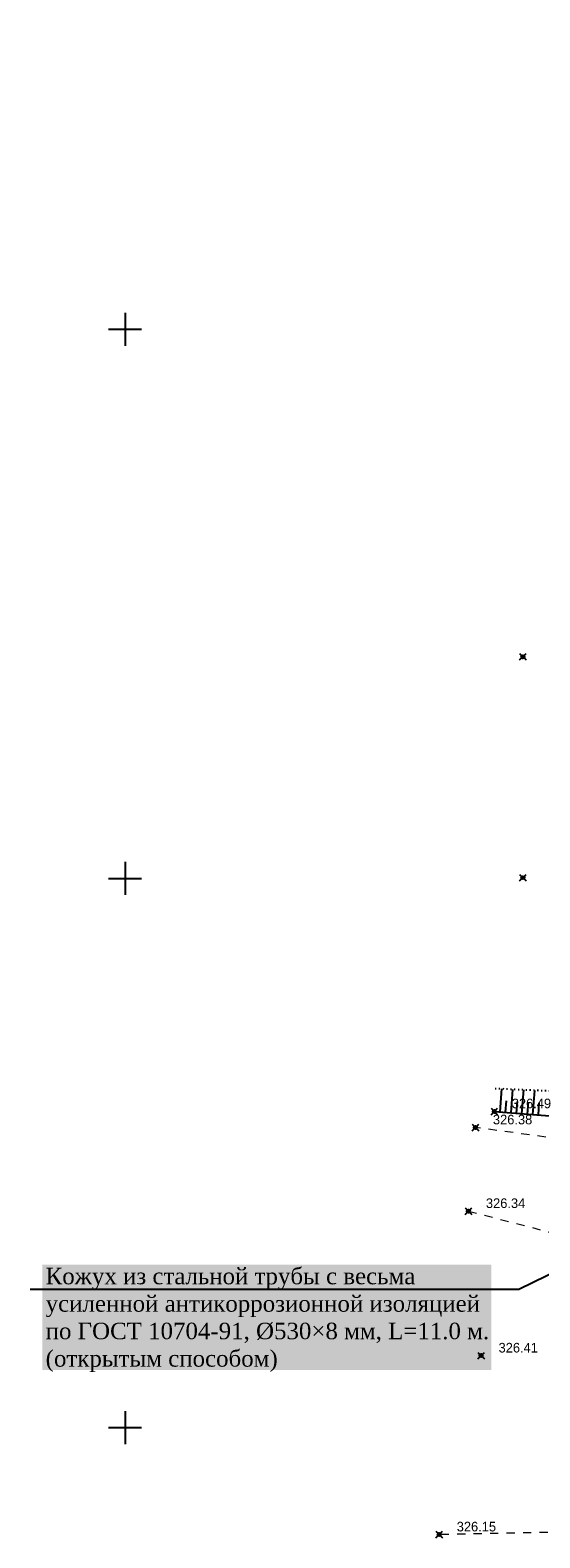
# Model space of a CAD drawing. Header units: metres. Extents: x 703769 to 722343, y 4313031 to 4317457.
# Tile 313 of 409: x 708170 to 708216, y 4315168 to 4315306. Entities that reach past the tile are written whole.
import ezdxf
from ezdxf import colors
from ezdxf.entities.mleader import LeaderData, LeaderLine
from ezdxf.math import Vec2, Vec3

# ---------------------------------------------------------------- set-up
doc = ezdxf.new("R2010")
doc.units = ezdxf.units.M
doc.header["$LTSCALE"] = 0.5
doc.header["$PDMODE"] = 35
doc.header["$PDSIZE"] = 0.3
doc.linetypes.add('Auto_Street_NotBorder_Line_m1', pattern=[3, 1.5, -1.5])
doc.linetypes.add('Контура низ откосов  Штриховая 0.1-0.5 - - - - - - -', pattern=[0.6, 0.1, -0.5])
for name, color, linetype in [('(001) Сетка', 92, 'Continuous'), ('(004) Точки рельефа', 7, 'Continuous'), ('(035) Откосы', 7, 'Continuous'), ('annotation', 251, 'Continuous')]:
    doc.layers.add(name, color=color, linetype=linetype)
doc.layers.add('AUTO#_ROADS_EXIST_L', color=7, linetype='Continuous', lineweight=15, true_color=0x000000)
doc.styles.add('D-431', font='txt')
doc.styles.get("Standard").update_dxf_attribs({"font": 'times.ttf'})

# ---------------------------------------------------------------- blocks, each defined once
blk = doc.blocks.new('Setka')
at = {"layer": '(001) Сетка'}
for p, q in [((0, 1.5), (0, -1.5)), ((-1.5, 0), (1.5, 0))]:
    blk.add_line(p, q, dxfattribs=at)

msp = doc.modelspace()

# ---------------------------------------------------------------- linework, layer by layer
at = {"layer": '(035) Откосы'}
for p, q in [((708212.722, 4315209.287, -0.295), (708212.555, 4315207.205, -0.295)), ((708213.136, 4315208.215, -0.295), (708213.052, 4315207.165, -0.295)), ((708213.718, 4315209.243, -0.295), (708213.548, 4315207.125, -0.295)), ((708214.13, 4315208.154, -0.295), (708214.045, 4315207.086, -0.295)), ((708214.714, 4315209.2, -0.295), (708214.542, 4315207.046, -0.295)), ((708215.125, 4315208.092, -0.295), (708215.038, 4315207.006, -0.295)), ((708215.71, 4315209.156, -0.295), (708215.535, 4315206.967, -0.295)), ((708216.119, 4315208.03, -0.295), (708216.031, 4315206.927, -0.295))]:
    msp.add_line(p, q, dxfattribs=at)
at = {"layer": '(035) Откосы', "linetype": 'Контура низ откосов  Штриховая 0.1-0.5 - - - - - - -', "elevation": -0.295}
msp.add_lwpolyline([(708239.279, 4315254.33), (708235.144, 4315255.403), (708231.086, 4315213.754), (708229.924, 4315210.703), (708227.953, 4315208.619), (708212.134, 4315209.313)], dxfattribs=at)
at = {"layer": '(035) Откосы', "elevation": -0.295, "flags": 128}
msp.add_lwpolyline([(708212.059, 4315207.245), (708224.812, 4315206.225), (708229.361, 4315206.225), (708232.762, 4315208.795), (708234.377, 4315212.703), (708239.279, 4315254.33)], dxfattribs=at)
at = {"color": 0, "linetype": 'ByBlock', "lineweight": -2, "transparency": 16777216}
for p in [(708214.651, 4315248.644, 326.973), (708214.651, 4315228.525, 326.667), (708212.059, 4315207.245, 326.492), (708210.343, 4315205.779, 326.379), (708209.706, 4315198.163, 326.336), (708210.856, 4315185.006, 326.406), (708207.051, 4315168.715, 326.154)]:
    msp.add_point(p, dxfattribs=at)
at = {"layer": 'AUTO#_ROADS_EXIST_L', "linetype": 'Auto_Street_NotBorder_Line_m1', "lineweight": 15, "elevation": -0.295, "flags": 128}
for points in [[(708231.316, 4315449.496), (708240.15, 4315448.706), (708249.965, 4315444.501), (708256.852, 4315440.887), (708259.136, 4315437.804), (708248.019, 4315306.624), (708242.597, 4315243.974), (708241.617, 4315231.042), (708239.263, 4315207.961), (708236.484, 4315204.492), (708231.96, 4315202.818), (708210.343, 4315205.779)], [(708209.706, 4315198.163), (708225.188, 4315194.16), (708237.391, 4315189.614), (708235.647, 4315172.514), (708235.609, 4315171.872), (708229.9, 4315171.137), (708224.898, 4315169.053), (708207.051, 4315168.715)]]:
    msp.add_lwpolyline(points, dxfattribs=at)

# ---------------------------------------------------------------- block references
at = {"layer": '(001) Сетка'}
for p in [(708178.465, 4315278.456), (708178.465, 4315228.456), (708178.465, 4315178.456)]:
    msp.add_blockref('Setka', p, dxfattribs=at)

# ---------------------------------------------------------------- texts
at = {"layer": '(004) Точки рельефа', "style": 'D-431'}
for s, p in [('326.49', (708213.645, 4315207.53, 326.492)), ('326.38', (708211.929, 4315206.064, 326.379)), ('326.34', (708211.292, 4315198.448, 326.336)), ('326.41', (708212.442, 4315185.291, 326.406)), ('326.15', (708208.637, 4315169.001, 326.154))]:
    msp.add_text(s, height=0.875, dxfattribs=at).set_placement(p)

# ---------------------------------------------------------------- next in the draw order: leaders
at = {"layer": 'annotation'}
ml = msp.add_multileader_mtext('Standard', dxfattribs=at)
ml.set_content('Кожух из стальной трубы с весьма усиленной антикоррозионной изоляцией по ГОСТ 10704-91, Ø530×8 мм, L=11.0 м.\\P(открытым способом)', color=256)
ml.set_leader_properties()
ml.build(insert=Vec2(0, 0))
ml.multileader.update_dxf_attribs({"text_right_attachment_type": 6, "dogleg_length": 0.36, "arrow_head_size": 1.5})
ctx = ml.context
ctx.base_point, ctx.char_height, ctx.arrow_head_size, ctx.landing_gap_size, ctx.plane_origin = Vec3(708169.747, 4315192.017), 1.5, 1.5, 1.5, Vec3(708302.411, 4315226.341)
ctx.right_attachment = 6
notes = []
notes.append((ctx, [(1, (1, 1, 0), (708214.286, 4315191.03), (-1, 0), 2.309, [(0, [(708225.956, 4315196.764)], 0, [])])]))
ctx.mtext.insert, ctx.mtext.width, ctx.mtext.defined_height, ctx.mtext.flow_direction = Vec3(708171.247, 4315193.003), 40.23624, 14.503, 5
ctx.mtext.has_bg_fill, ctx.mtext.bg_color, ctx.mtext.bg_scale_factor, ctx.mtext.bg_transparency, ctx.mtext.use_window_bg_color = 1, -1023409921, 1.2, 0, 0
for ctx, leaders in notes:
    for number, flags, end, landing, length, lines in leaders:
        leader = LeaderData()
        leader.index, (leader.has_last_leader_line, leader.has_dogleg_vector, leader.attachment_direction) = number, flags
        leader.last_leader_point, leader.dogleg_vector, leader.dogleg_length = Vec3(end), Vec3(landing), length
        for number, points, colour, breaks in lines:
            line = LeaderLine()
            line.index, line.vertices, line.color, line.breaks = number, Vec3.list(points), colors.encode_raw_color(colour), breaks
            leader.lines.append(line)
        ctx.leaders.append(leader)

doc.saveas('drawing.dxf')
